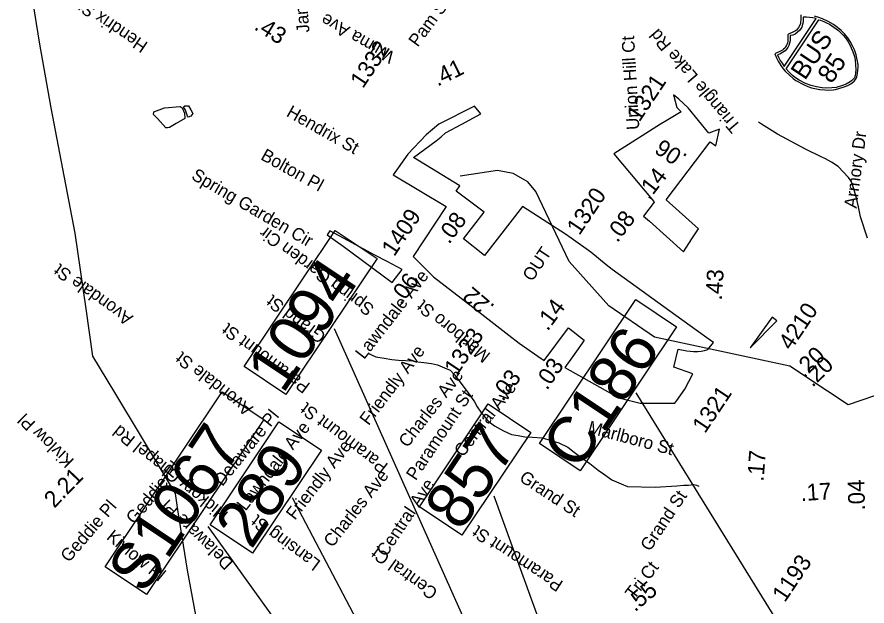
# Model space of a CAD drawing. Extents: x 1716282 to 1717158, y 799307 to 801078.
# Drawn here: x 1716608.3 to 1716700.7, y 799520.8 to 799584.8 of the extents above; entities that cross this region are included whole.
import ezdxf

# ---------------------------------------------------------------- set-up
doc = ezdxf.new("R2010")
doc.units = 0
for name, color, linetype in [('Exist Boundary Political City Limit New Hole', 7, 'Continuous'), ('Exist Hydrographic Misc Water Feature', 7, 'Continuous'), ('Exist Hydrographic Pond Under 1500 Sq Ft', 7, 'Continuous'), ('Exist Road Non-System Type 51 Label', 7, 'Continuous'), ('Exist Road Primary Interstate Mileage Hundredths English Label', 7, 'Continuous'), ('Exist Road Primary Interstate Shield CELL', 7, 'Continuous'), ('Exist Road Primary Interstate Shield Number Label', 7, 'Continuous'), ('Exist Road Primary Interstate Structure Culvert Number Label', 7, 'Continuous'), ('Exist Road Primary Interstate Structure Ovrhead Sign CELL', 7, 'Continuous'), ('Exist Road Primary US Structure Standard Bridge Number Label', 7, 'Continuous'), ('Exist Road Secondary Mileage Hundredths English Label', 7, 'Continuous'), ('Exist Road Secondary Mileage Tenths English Label', 7, 'Continuous'), ('Exist Road Secondary Structure Standard Bridge Number Label', 7, 'Continuous'), ('Exist Road Secondary Type 51 Number Label', 7, 'Continuous'), ('Exist Utilities Electrical Transmission Line', 7, 'Continuous')]:
    doc.layers.add(name, color=color, linetype=linetype)

msp = doc.modelspace()

# ---------------------------------------------------------------- linework, layer by layer
at = {"layer": 'Exist Boundary Political City Limit New Hole'}
for points in [[(1716680.268, 799575.9), (1716679.683, 799576.372), (1716680.05, 799575.003), (1716680.508, 799574.52), (1716678.689, 799573.441), (1716678.271, 799573.176), (1716673.206, 799569.968), (1716677.543, 799564.751), (1716677.577, 799564.71), (1716676.413, 799563.178), (1716677.061, 799562.613), (1716680.766, 799559.303), (1716681.681, 799560.723), (1716682.376, 799561.806), (1716678.865, 799564.952), (1716683.666, 799571.259), (1716684.288, 799570.812), (1716684.671, 799572.624), (1716683.507, 799572.198), (1716681.266, 799574.97), (1716680.268, 799575.9)], [(1716649.207, 799567.682), (1716654.962, 799564.216), (1716651.371, 799558.805), (1716653.574, 799556.591), (1716657.87, 799553.277), (1716661.789, 799550.222), (1716662.898, 799549.356), (1716664.915, 799547.941), (1716665.604, 799547.481), (1716668.251, 799551.025), (1716669.978, 799549.707), (1716669.729, 799549.364), (1716669.114, 799548.508), (1716668.68, 799547.887), (1716667.868, 799546.721), (1716673.724, 799543.429), (1716676.035, 799542.844), (1716678.379, 799542.854), (1716679.829, 799542.852), (1716680.024, 799543.114), (1716680.895, 799544.377), (1716681.77, 799546.035), (1716679.694, 799546.753), (1716680.184, 799548.706), (1716681.12, 799548.525), (1716681.484, 799548.48), (1716681.851, 799548.461), (1716682.309, 799548.473), (1716682.674, 799548.512), (1716683.035, 799548.576), (1716683.302, 799548.639), (1716683.406, 799548.663), (1716684.018, 799549.433), (1716683.31, 799549.94), (1716680.571, 799551.898), (1716673.011, 799557.359), (1716672.365, 799557.885), (1716670.672, 799559.241), (1716668.542, 799560.795), (1716667.917, 799561.2), (1716666.011, 799562.437), (1716663.261, 799564.218), (1716659.14, 799558.887), (1716656.86, 799560.706), (1716659.088, 799563.607), (1716656.068, 799565.885), (1716656.454, 799566.469), (1716651.431, 799569.537), (1716653.863, 799571.374), (1716654.421, 799571.799), (1716654.89, 799572.225), (1716656.663, 799573.187), (1716658.739, 799574.286), (1716658.043, 799575.135), (1716654.161, 799573.16), (1716652.802, 799572.017), (1716650.781, 799569.933), (1716649.737, 799568.44), (1716649.207, 799567.682)], [(1716643.773, 799559.895), (1716649.079, 799555.957), (1716650.168, 799557.363), (1716648.564, 799558.227), (1716647.227, 799558.946), (1716645.947, 799559.63), (1716644.264, 799560.53), (1716642.327, 799561.569), (1716642.014, 799561.146), (1716643.773, 799559.895)], [(1716687.995, 799548.863), (1716690.906, 799551.776), (1716690.409, 799552.181), (1716687.995, 799548.863)]]:
    msp.add_lwpolyline(points, dxfattribs=at)
at = {"layer": 'Exist Hydrographic Misc Water Feature'}
for points in [[(1716700.775, 799560.789), (1716699.99, 799563.084), (1716699.784, 799564.173), (1716699.561, 799565.133), (1716699.353, 799565.907), (1716699.166, 799566.457), (1716698.987, 799566.966), (1716698.701, 799567.371), (1716697.58, 799568.558), (1716696.862, 799569.049), (1716696.191, 799569.403), (1716695.71, 799569.626), (1716694.005, 799570.473), (1716690.99, 799572.077), (1716689.241, 799573.166), (1716688.906, 799573.395)], [(1716696.403, 799544.141), (1716692.312, 799546.871), (1716677.619, 799550.022), (1716672.629, 799553.431), (1716668.339, 799558.258), (1716664.716, 799565.865), (1716663.825, 799566.914), (1716662.256, 799567.825), (1716660.551, 799568.129), (1716656.481, 799567.539)], [(1716646.469, 799548.281), (1716647.33, 799547.894), (1716648.236, 799547.721), (1716649.054, 799547.576), (1716649.793, 799547.52), (1716651.329, 799547.439), (1716651.89, 799547.33), (1716652.548, 799547.26), (1716653.359, 799547.154), (1716654.008, 799547.02), (1716654.774, 799546.699), (1716655.389, 799546.413), (1716655.87, 799545.935), (1716656.34, 799545.289), (1716657.023, 799544.39), (1716657.369, 799543.973), (1716657.712, 799543.452), (1716658.048, 799542.969), (1716658.352, 799542.44), (1716658.751, 799541.844), (1716659.206, 799541.28), (1716659.623, 799540.813), (1716660.201, 799540.374), (1716661.197, 799539.822), (1716662.058, 799539.434), (1716662.788, 799539.314), (1716663.502, 799539.17), (1716664.361, 799539.135), (1716665.416, 799539.074), (1716666.383, 799538.787), (1716667.199, 799538.537), (1716668.179, 799538.065), (1716668.884, 799537.504), (1716669.844, 799536.8), (1716670.566, 799536.263), (1716671.486, 799535.551), (1716672.055, 799535.152), (1716672.986, 799534.506), (1716674, 799534.083), (1716674.677, 799533.786), (1716677.693, 799533.697), (1716680.038, 799533.866), (1716680.78, 799533.915), (1716681.319, 799533.927), (1716681.892, 799533.988), (1716682.172, 799533.933), (1716682.42, 799533.832)], [(1716727.985, 799539.762), (1716725.027, 799540.765), (1716722.957, 799540.127), (1716719.948, 799538.232), (1716715.546, 799537.583), (1716705.954, 799544.126), (1716704.383, 799544.62), (1716698.665, 799542.67), (1716696.403, 799544.141)]]:
    msp.add_lwpolyline(points, dxfattribs=at)
at = {"layer": 'Exist Hydrographic Pond Under 1500 Sq Ft'}
for points in [[(1716624.499, 799572.769), (1716623.593, 799573.783), (1716623.155, 799574.212), (1716623.177, 799574.514), (1716624.368, 799574.94), (1716626.069, 799575.115), (1716626.267, 799574.937), (1716626.517, 799574.363), (1716626.578, 799573.778), (1716625.627, 799573.237), (1716624.896, 799572.82), (1716624.687, 799572.779), (1716624.499, 799572.769)], [(1716626.85, 799574.049), (1716626.643, 799574.686), (1716626.435, 799575.052), (1716626.571, 799575.187), (1716626.978, 799575.187), (1716627.227, 799574.748), (1716627.446, 799574.33), (1716627.205, 799574.038), (1716626.923, 799573.955), (1716626.85, 799574.049)]]:
    msp.add_lwpolyline(points, dxfattribs=at)
at = {"layer": 'Exist Road Primary Interstate Shield CELL'}
msp.add_lwpolyline([(1716693.511, 799585.049), (1716693.523, 799584.566), (1716693.493, 799584.276), (1716693.464, 799584.106), (1716693.401, 799583.954), (1716693.265, 799583.687), (1716693.154, 799583.537), (1716693.025, 799583.414), (1716692.917, 799583.31), (1716692.802, 799583.244), (1716692.101, 799582.941), (1716692.088, 799582.177), (1716692.065, 799582.031), (1716692.012, 799581.9), (1716691.969, 799581.77), (1716691.856, 799581.581), (1716691.758, 799581.445), (1716691.637, 799581.319), (1716691.537, 799581.222), (1716691.391, 799581.136), (1716690.683, 799580.823), (1716690.85, 799580.402), (1716691.039, 799580.023), (1716691.348, 799579.548), (1716691.606, 799579.209), (1716691.827, 799578.942), (1716692.265, 799578.503), (1716692.671, 799578.156), (1716692.976, 799577.939), (1716693.792, 799577.475), (1716694.263, 799577.283), (1716694.656, 799577.146), (1716695.572, 799576.95), (1716696.122, 799576.895), (1716696.537, 799576.885), (1716697.038, 799576.926), (1716697.289, 799576.963), (1716698.122, 799577.187), (1716698.61, 799577.382), (1716698.958, 799577.566), (1716699.101, 799577.667), (1716699.301, 799577.84), (1716699.454, 799578.02), (1716699.519, 799578.141), (1716699.592, 799578.315), (1716699.643, 799578.497), (1716699.682, 799578.717), (1716699.711, 799579.061), (1716699.727, 799579.342), (1716699.727, 799579.68), (1716699.652, 799580.186), (1716699.531, 799580.721), (1716699.343, 799581.249), (1716699.14, 799581.702), (1716698.871, 799582.163), (1716698.606, 799582.575), (1716698.267, 799582.988), (1716697.911, 799583.349), (1716697.51, 799583.68), (1716697.052, 799584.028), (1716696.494, 799584.355), (1716695.882, 799584.629), (1716695.482, 799584.77), (1716694.984, 799584.911)], dxfattribs=at)
for points in [[(1716690.976, 799580.72), (1716691.091, 799580.451), (1716691.264, 799580.115), (1716691.468, 799579.801), (1716691.699, 799579.466), (1716695.182, 799584.665), (1716694.831, 799584.724), (1716694.472, 799584.776), (1716694.134, 799584.807), (1716693.783, 799584.802), (1716693.772, 799584.387), (1716693.73, 799584.108), (1716693.675, 799583.897), (1716693.611, 799583.731), (1716693.478, 799583.495), (1716693.405, 799583.399), (1716693.125, 799583.134), (1716692.897, 799582.98), (1716692.628, 799582.869), (1716692.366, 799582.809), (1716692.339, 799582.23), (1716692.298, 799581.993), (1716692.211, 799581.747), (1716692.086, 799581.498), (1716691.81, 799581.169), (1716691.528, 799580.955), (1716691.243, 799580.799)], [(1716695.459, 799584.524), (1716695.643, 799584.481), (1716696.02, 799584.339), (1716696.298, 799584.212), (1716696.615, 799584.059), (1716697.101, 799583.713), (1716697.598, 799583.346), (1716697.871, 799583.095), (1716698.105, 799582.847), (1716698.354, 799582.556), (1716698.668, 799582.144), (1716698.885, 799581.721), (1716699.108, 799581.225), (1716699.271, 799580.741), (1716699.335, 799580.536), (1716699.417, 799580.172), (1716699.469, 799579.575), (1716699.491, 799579.15), (1716699.465, 799578.676), (1716699.426, 799578.452), (1716699.334, 799578.223), (1716699.211, 799578.066), (1716699.024, 799577.901), (1716698.871, 799577.769), (1716698.442, 799577.542), (1716698.058, 799577.383), (1716697.344, 799577.167), (1716696.868, 799577.112), (1716696.352, 799577.107), (1716695.846, 799577.134), (1716695.214, 799577.224), (1716694.624, 799577.384), (1716694.026, 799577.614), (1716693.339, 799577.958), (1716692.947, 799578.208), (1716692.591, 799578.481), (1716692.42, 799578.646), (1716692.209, 799578.855), (1716691.9, 799579.2)]]:
    msp.add_lwpolyline(points, close=True, dxfattribs=at)
at = {"layer": 'Exist Road Primary Interstate Structure Culvert Number Label'}
msp.add_line((1716696.692, 799509.841), (1716675.627, 799543.977), dxfattribs=at)
msp.add_lwpolyline([(1716665.095, 799538.462), (1716675.563, 799554.101), (1716680.005, 799551.128), (1716669.537, 799535.489)], close=True, dxfattribs=at)
at = {"layer": 'Exist Road Primary Interstate Structure Ovrhead Sign CELL'}
msp.add_line((1716679.102, 799460.155), (1716629.082, 799529.428), dxfattribs=at)
msp.add_lwpolyline([(1716617.887, 799525.051), (1716630.63, 799544.09), (1716635.139, 799541.072), (1716622.396, 799522.033)], close=True, dxfattribs=at)
at = {"layer": 'Exist Road Primary US Structure Standard Bridge Number Label'}
for p, q in [((1716684.825, 799456.904), (1716642.845, 799550.908)), ((1716688.898, 799453.424), (1716660.168, 799532.74))]:
    msp.add_line(p, q, dxfattribs=at)
for points in [[(1716632.994, 799546.837), (1716642.895, 799561.63), (1716647.452, 799558.581), (1716637.55, 799543.787)], [(1716652.056, 799531.568), (1716659.548, 799542.762), (1716664.177, 799539.664), (1716656.684, 799528.47)]]:
    msp.add_lwpolyline(points, close=True, dxfattribs=at)
at = {"layer": 'Exist Road Secondary Structure Standard Bridge Number Label'}
msp.add_line((1716663.13, 799485.34), (1716638.264, 799532.543), dxfattribs=at)
msp.add_lwpolyline([(1716629.3, 799529.619), (1716636.792, 799540.813), (1716641.421, 799537.715), (1716633.928, 799526.521)], close=True, dxfattribs=at)
at = {"layer": 'Exist Utilities Electrical Transmission Line'}
msp.add_lwpolyline([(1716633.977, 799482.851), (1716632.367, 799492.558), (1716630.53, 799503.475), (1716629.29, 799511.268), (1716628.107, 799517.821), (1716626.852, 799524.679), (1716625.789, 799531.257), (1716625.556, 799533.006), (1716621.858, 799539.178), (1716618.954, 799544.003), (1716616.581, 799547.965), (1716615.826, 799553.098), (1716614.633, 799561.317), (1716613.308, 799568.323), (1716612.046, 799574.971), (1716610.798, 799581.889), (1716609.353, 799590.917)], dxfattribs=at)

# ---------------------------------------------------------------- texts
at = {"layer": 'Exist Boundary Political City Limit New Hole'}
msp.add_text('OUT', height=1.3775, rotation=56.20506, dxfattribs=at).set_placement((1716664.312, 799555.987))
at = {"layer": 'Exist Road Non-System Type 51 Label'}
for s, rotation, p in [('Jamestown Rd', 94.84304, (1716640.124, 799583.176)), ('Hendrix St', 145.93244, (1716622.645, 799581.984)), ('Pam St', 53.3829, (1716651.866, 799581.489)), ('Wilma Ave', 150.05965, (1716649.489, 799580.899)), ('Union Hill Ct', 93.23093, (1716675.967, 799572.594)), ('Triangle Lake Rd', 130.26838, (1716687.063, 799572.967)), ('Hendrix St', 330.47412, (1716637.501, 799574.103)), ('Armory Dr', 82.57819, (1716699.572, 799563.974)), ('Bolton Pl', 330.86921, (1716634.709, 799569.392)), ('Spring Garden Cir', 329.65623, (1716627.173, 799567.266)), ('Spring Garden Cir', 143.56107, (1716647.26, 799553.323)), ('Avondale St', 144.34864, (1716621.03, 799552.288)), ('Lawndale Ave', 52.16259, (1716646.047, 799547.521)), ('Grand St', 143.74036, (1716642.018, 799550.339)), ('Marlboro St', 141.03594, (1716659.88, 799548.182)), ('Paramount St', 143.33668, (1716640.284, 799544.898)), ('Friendly Ave', 52.72932, (1716646.532, 799540.338)), ('Avondale St', 142.05974, (1716634.067, 799542.413)), ('Charles Ave', 52.18944, (1716650.763, 799537.925)), ('Central Ave', 52.35306, (1716656.792, 799536.893)), ('Paramount St', 56.20506, (1716651.651, 799534.347)), ('Delaware Pl', 51.00143, (1716630.636, 799533.719)), ('Paramount St', 142.73882, (1716648.757, 799536.173)), ('Kivlow Pl', 135.906, (1716614.609, 799536.648)), ('Hickory Chapel Rd', 140.93417, (1716631.377, 799530.888)), ('Lawndale Ave', 52.16259, (1716633.16, 799531.036)), ('Marlboro St', 345.06802, (1716670.273, 799539.622)), ('Friendly Ave', 52.44404, (1716638.53, 799530.051)), ('Geddie Pl', 50.63155, (1716621.1, 799529.586)), ('Charles Ave', 51.80383, (1716642.599, 799527.069)), ('Grand St', 326.55755, (1716662.814, 799534.457)), ('Central Ave', 56.20506, (1716648.434, 799526.045)), ('Grand St', 56.20506, (1716677.106, 799526.642)), ('Geddie Pl', 49.15339, (1716613.957, 799525.444)), ('Delaware Pl', 135.96574, (1716631.935, 799525.563)), ('Lansing St', 143.43643, (1716641.427, 799525.614)), ('Paramount St', 146.53214, (1716667.79, 799523.395)), ('Kivlow Pl', 320.72085, (1716617.952, 799528.125)), ('Central Ct', 144.02734, (1716654.163, 799522.471)), ('Tri Ct', 52.35306, (1716675.393, 799521.412))]:
    msp.add_text(s, height=1.3775, rotation=rotation, dxfattribs=at).set_placement(p)
at = {"layer": 'Exist Road Primary Interstate Mileage Hundredths English Label'}
msp.add_text('.04', height=1.8125, rotation=91.66842, dxfattribs=at).set_placement((1716700.501, 799531.189))
at = {"layer": 'Exist Road Primary Interstate Shield Number Label'}
for s, p in [('BUS', (1716693.961, 799577.868)), ('85', (1716696.866, 799577.482))]:
    msp.add_text(s, height=2.03, rotation=56.20506, dxfattribs=at).set_placement(p)
at = {"layer": 'Exist Road Primary Interstate Structure Culvert Number Label'}
msp.add_text('C186', height=5.075, rotation=56.20506, dxfattribs=at).set_placement((1716669.334, 799535.344))
at = {"layer": 'Exist Road Primary Interstate Structure Ovrhead Sign CELL'}
msp.add_text('S1067', height=5.075, rotation=56.20506, dxfattribs=at).set_placement((1716622.126, 799521.933))
at = {"layer": 'Exist Road Primary US Structure Standard Bridge Number Label'}
for s, p in [('1094', (1716637.234, 799543.746)), ('857', (1716656.547, 799528.781))]:
    msp.add_text(s, height=5.075, rotation=56.20506, dxfattribs=at).set_placement(p)
at = {"layer": 'Exist Road Secondary Mileage Hundredths English Label'}
for s, rotation, p in [('.41', 25.92016, (1716654.024, 799577.246)), ('.06', 146.17015, (1716681.28, 799569.775)), ('.14', 53.34477, (1716665.991, 799550.603)), ('.03', 55.47933, (1716665.924, 799544.165)), ('.17', 85.33445, (1716689.453, 799534.28)), ('.17', 3.73987, (1716693.527, 799532.185))]:
    msp.add_text(s, height=1.8125, rotation=rotation, dxfattribs=at).set_placement(p)
at = {"layer": 'Exist Road Secondary Mileage Tenths English Label'}
for s, rotation, p in [('.43', 328.25203, (1716633.996, 799583.549)), ('.14', 52.17416, (1716677.012, 799564.866)), ('.08', 53.75287, (1716655.286, 799560.05)), ('.08', 52.35953, (1716673.566, 799560.217)), ('.06', 53.33662, (1716650.091, 799553.43)), ('.43', 86.45566, (1716684.931, 799553.986)), ('.22', 139.6181, (1716660.331, 799553.422)), ('.20', 44.24855, (1716693.877, 799545.513)), ('.20', 44.24855, (1716694.787, 799544.508)), ('.03', 51.57382, (1716661.11, 799542.946)), ('2.21', 46.13752, (1716612.377, 799531.347)), ('.55', 40.14223, (1716675.493, 799520.079))]:
    msp.add_text(s, height=1.8125, rotation=rotation, dxfattribs=at).set_placement(p)
at = {"layer": 'Exist Road Secondary Structure Standard Bridge Number Label'}
msp.add_text('289', height=5.075, rotation=56.20506, dxfattribs=at).set_placement((1716633.791, 799526.832))
at = {"layer": 'Exist Road Secondary Type 51 Number Label'}
for s, p in [('1332', (1716645.917, 799576.984)), ('1321', (1716675.964, 799573.33)), ('1320', (1716669.443, 799561.001)), ('1409', (1716649.32, 799558.704)), ('4210', (1716692.452, 799548.488)), ('1323', (1716656.122, 799545.745)), ('1321', (1716683.094, 799539.463)), ('1193', (1716691.775, 799521.097))]:
    msp.add_text(s, height=1.8125, rotation=56.20506, dxfattribs=at).set_placement(p)

doc.saveas('drawing.dxf')
